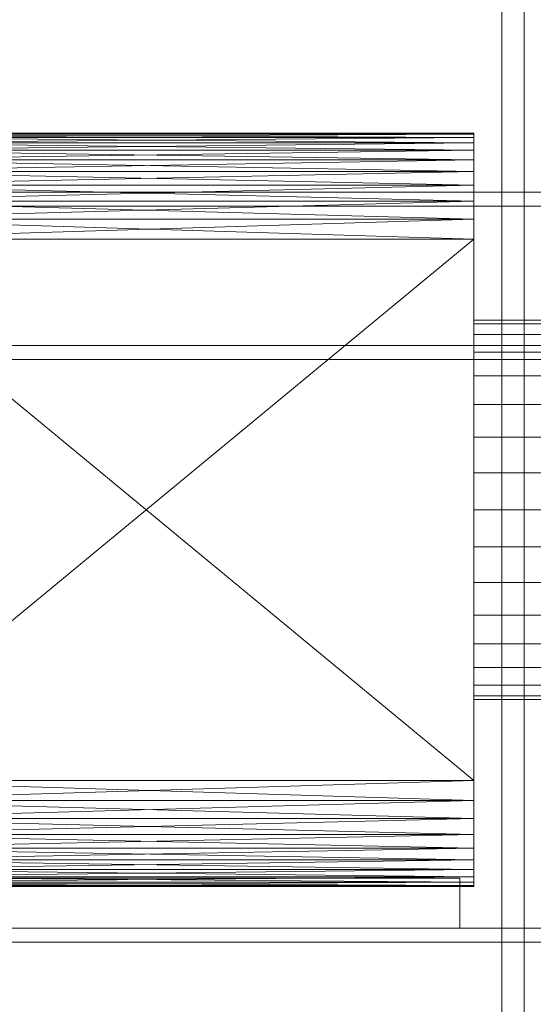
# Model space of a CAD drawing. Header units: millimetres. Extents: x -2233 to 65662, y -50530 to 6847.
# Tile 307 of 656: x 1552 to 1736, y -33411 to -33058. Entities that reach past the tile are written whole.
import ezdxf

# ---------------------------------------------------------------- set-up
doc = ezdxf.new("R2010")
doc.units = ezdxf.units.MM
for name, color, linetype, lineweight in [('COTAS_O', 1, 'Continuous', 0), ('frontal_C02', 7, 'Continuous', 0), ('frontal_secador', 7, 'Continuous', 0), ('frontal_tolva', 7, 'Continuous', 0)]:
    doc.layers.add(name, color=color, linetype=linetype, lineweight=lineweight)
doc.dimstyles.new('R19_100', dxfattribs={"dimtxt": 250, "dimasz": 150, "dimexe": 150, "dimexo": 80, "dimgap": 100, "dimtad": 1, "dimtih": 1, "dimtoh": 1, "dimdsep": 46, "dimcen": 0.09, "dimadec": 0, "dimazin": 0, "dimtfac": 1, "dimtdec": 4, "dimtofl": 0, "dimtmove": 0, "dimatfit": 3, "dimfxl": 1, "dimtolj": 1, "dimtzin": 0, "dimarcsym": 0})

# ---------------------------------------------------------------- blocks, each defined once
blk = doc.blocks.new('DIM_R32_39')
at = {"layer": 'COTAS_O'}
for p, q in [((-1725, -33700), (-1575, -33655)), ((1725, -33700), (1575, -33655)), ((-1725, -34400), (-1725, -33700)), ((-1725, -33700), (1725, -33700)), ((-1725, -33700), (-1575, -33745)), ((1725, -33700), (1575, -33745)), ((1725, -34400), (1725, -33700))]:
    blk.add_line(p, q, dxfattribs=at)
blk.add_text('3450 O', height=250, dxfattribs=at).set_placement((0, -33600))

msp = doc.modelspace()

# ---------------------------------------------------------------- linework, layer by layer
at = {"layer": 'frontal_C02'}
for p, q in [((2130, -33119.613), (-2130, -33119.613)), ((2130, -33124.613), (-2130, -33124.613)), ((2130, -33174.613), (-2130, -33174.613)), ((2130, -33179.613), (-2130, -33179.613))]:
    msp.add_line(p, q, dxfattribs=at)
at = {"layer": 'frontal_secador'}
for p, q in [((1715, -33098.88), (1480, -33098.5)), ((1715, -33098.5), (1480, -33098.5)), ((1715, -33098.5), (1480, -33098.88)), ((1715, -33100.02), (1480, -33098.88)), ((1715, -33098.88), (1480, -33098.88)), ((1715, -33098.88), (1480, -33100.02)), ((1715, -33101.92), (1480, -33100.02)), ((1715, -33100.02), (1480, -33100.02)), ((1715, -33100.02), (1480, -33101.92)), ((1715, -33100.02), (1715, -33098.5)), ((1715, -33098.5), (1715, -33098.88)), ((1715, -33104.58), (1715, -33098.5)), ((1715, -33098.5), (1715, -33101.92)), ((1715, -33122.82), (1715, -33098.5)), ((1715, -33098.5), (1715, -33117.12)), ((1715, -33359), (1715, -33098.5)), ((1715, -33098.5), (1715, -33354.82)), ((1715, -33098.88), (1715, -33100.02)), ((1715, -33098.88), (1715, -33101.92)), ((1715, -33104.58), (1715, -33100.02)), ((1715, -33100.02), (1715, -33101.92)), ((1715, -33104.58), (1480, -33101.92)), ((1715, -33101.92), (1480, -33101.92)), ((1715, -33101.92), (1480, -33104.58)), ((1715, -33101.92), (1715, -33104.58)), ((1715, -33101.92), (1715, -33108)), ((1715, -33101.92), (1715, -33117.12)), ((1715, -33108), (1480, -33104.58)), ((1715, -33104.58), (1480, -33104.58)), ((1715, -33104.58), (1480, -33108)), ((1715, -33112.18), (1715, -33104.58)), ((1715, -33104.58), (1715, -33108)), ((1715, -33122.82), (1715, -33104.58)), ((1715, -33112.18), (1480, -33108)), ((1715, -33108), (1480, -33108)), ((1715, -33108), (1480, -33112.18)), ((1715, -33108), (1715, -33112.18)), ((1715, -33108), (1715, -33117.12)), ((1715, -33117.12), (1480, -33112.18)), ((1715, -33112.18), (1480, -33112.18)), ((1715, -33112.18), (1480, -33117.12)), ((1715, -33122.82), (1715, -33112.18)), ((1715, -33112.18), (1715, -33117.12)), ((1715, -33122.82), (1480, -33117.12)), ((1715, -33117.12), (1480, -33117.12)), ((1715, -33117.12), (1480, -33122.82)), ((1715, -33117.12), (1715, -33122.82)), ((1715, -33117.12), (1715, -33129.28)), ((1715, -33117.12), (1715, -33330.5)), ((1715, -33117.12), (1715, -33354.82)), ((1715, -33129.28), (1480, -33122.82)), ((1715, -33122.82), (1480, -33122.82)), ((1715, -33122.82), (1480, -33129.28)), ((1715, -33136.5), (1715, -33122.82)), ((1715, -33122.82), (1715, -33129.28)), ((1715, -33337.72), (1715, -33122.82)), ((1715, -33359), (1715, -33122.82)), ((1715, -33136.5), (1480, -33129.28)), ((1715, -33129.28), (1480, -33129.28)), ((1715, -33129.28), (1480, -33136.5)), ((1715, -33129.28), (1715, -33136.5)), ((1715, -33129.28), (1715, -33330.5)), ((1715, -33330.5), (1480, -33136.5)), ((1715, -33136.5), (1480, -33136.5)), ((1715, -33136.5), (1480, -33330.5)), ((1715, -33337.72), (1715, -33136.5)), ((1715, -33136.5), (1715, -33330.5)), ((1715, -33166.807), (1715, -33165.5)), ((1740, -33165.5), (1715, -33165.5)), ((1715, -33170.676), (1715, -33166.807)), ((1740, -33166.807), (1715, -33166.807)), ((1715, -33176.96), (1715, -33170.676)), ((1740, -33170.676), (1715, -33170.676)), ((1715, -33185.417), (1715, -33176.96)), ((1740, -33176.96), (1715, -33176.96)), ((1715, -33195.721), (1715, -33185.417)), ((1740, -33185.417), (1715, -33185.417)), ((1715, -33207.478), (1715, -33195.721)), ((1740, -33195.721), (1715, -33195.721)), ((1715, -33220.234), (1715, -33207.478)), ((1740, -33207.478), (1715, -33207.478)), ((1715, -33233.5), (1715, -33220.234)), ((1740, -33220.234), (1715, -33220.234)), ((1715, -33233.5), (1715, -33246.766)), ((1715, -33233.5), (1740, -33233.5)), ((1715, -33246.766), (1715, -33259.522)), ((1740, -33246.766), (1715, -33246.766)), ((1715, -33259.522), (1715, -33271.279)), ((1740, -33259.522), (1715, -33259.522)), ((1715, -33271.279), (1715, -33281.583)), ((1740, -33271.279), (1715, -33271.279)), ((1715, -33281.583), (1715, -33290.04)), ((1740, -33281.583), (1715, -33281.583)), ((1715, -33290.04), (1715, -33296.324)), ((1740, -33290.04), (1715, -33290.04)), ((1715, -33296.324), (1715, -33300.193)), ((1740, -33296.324), (1715, -33296.324)), ((1715, -33300.193), (1715, -33301.5)), ((1740, -33300.193), (1715, -33300.193)), ((1740, -33301.5), (1715, -33301.5)), ((1715, -33337.72), (1480, -33330.5)), ((1715, -33330.5), (1480, -33330.5)), ((1715, -33330.5), (1480, -33337.72)), ((1715, -33330.5), (1715, -33337.72)), ((1715, -33330.5), (1715, -33344.18)), ((1715, -33330.5), (1715, -33354.82)), ((1715, -33344.18), (1480, -33337.72)), ((1715, -33337.72), (1480, -33337.72)), ((1715, -33337.72), (1480, -33344.18)), ((1715, -33349.88), (1715, -33337.72)), ((1715, -33337.72), (1715, -33344.18)), ((1715, -33359), (1715, -33337.72)), ((1715, -33349.88), (1480, -33344.18)), ((1715, -33344.18), (1480, -33344.18)), ((1715, -33344.18), (1480, -33349.88)), ((1715, -33344.18), (1715, -33349.88)), ((1715, -33344.18), (1715, -33354.82)), ((1715, -33354.82), (1480, -33349.88)), ((1715, -33349.88), (1480, -33349.88)), ((1715, -33349.88), (1480, -33354.82)), ((1715, -33359), (1715, -33349.88)), ((1715, -33349.88), (1715, -33354.82)), ((1715, -33359), (1480, -33354.82)), ((1715, -33354.82), (1480, -33354.82)), ((1715, -33354.82), (1480, -33359)), ((1715, -33354.82), (1715, -33359)), ((1715, -33354.82), (1715, -33362.42)), ((1715, -33354.82), (1715, -33366.98)), ((1715, -33362.42), (1480, -33359)), ((1715, -33359), (1480, -33359)), ((1715, -33359), (1480, -33362.42)), ((1715, -33365.08), (1715, -33359)), ((1715, -33359), (1715, -33362.42)), ((1715, -33368.12), (1715, -33359)), ((1715, -33366.98), (1715, -33359)), ((1715, -33365.08), (1480, -33362.42)), ((1715, -33362.42), (1480, -33362.42)), ((1715, -33362.42), (1480, -33365.08)), ((1715, -33366.98), (1480, -33365.08)), ((1715, -33365.08), (1480, -33365.08)), ((1715, -33365.08), (1480, -33366.98)), ((1715, -33362.42), (1715, -33365.08)), ((1715, -33362.42), (1715, -33366.98)), ((1715, -33368.12), (1715, -33365.08)), ((1715, -33365.08), (1715, -33366.98)), ((1440, -33365.5), (1710, -33365.5)), ((1715, -33368.12), (1480, -33366.98)), ((1715, -33366.98), (1480, -33366.98)), ((1715, -33366.98), (1480, -33368.12)), ((1715, -33368.5), (1480, -33368.12)), ((1715, -33368.12), (1480, -33368.12)), ((1715, -33368.12), (1480, -33368.5)), ((1480, -33368.5), (1715, -33368.5)), ((1710, -33383.5), (1710, -33365.5)), ((1715, -33366.98), (1715, -33368.5)), ((1715, -33368.12), (1715, -33366.98)), ((1715, -33368.5), (1715, -33368.12)), ((1325, -33383.5), (2125, -33383.5)), ((1440, -33383.5), (1710, -33383.5)), ((1325, -33388.5), (2125, -33388.5))]:
    msp.add_line(p, q, dxfattribs=at)
at = {"layer": 'frontal_tolva'}
for p, q in [((1725, -32700), (1725, -33600)), ((1733, -33600), (1733, -32700))]:
    msp.add_line(p, q, dxfattribs=at)

# ---------------------------------------------------------------- dimensions: what is measured, and where the dimension line sits
at = {"layer": 'COTAS_O'}
dim = msp.add_aligned_dim(p1=(-1725, -34400), p2=(1725, -34400), distance=700, text='<> O', dimstyle='R19_100', dxfattribs=at)
dim.commit()
dim.dimension.update_dxf_attribs({"geometry": 'DIM_R32_39', "text_midpoint": (0, -33700)})

doc.saveas('drawing.dxf')
